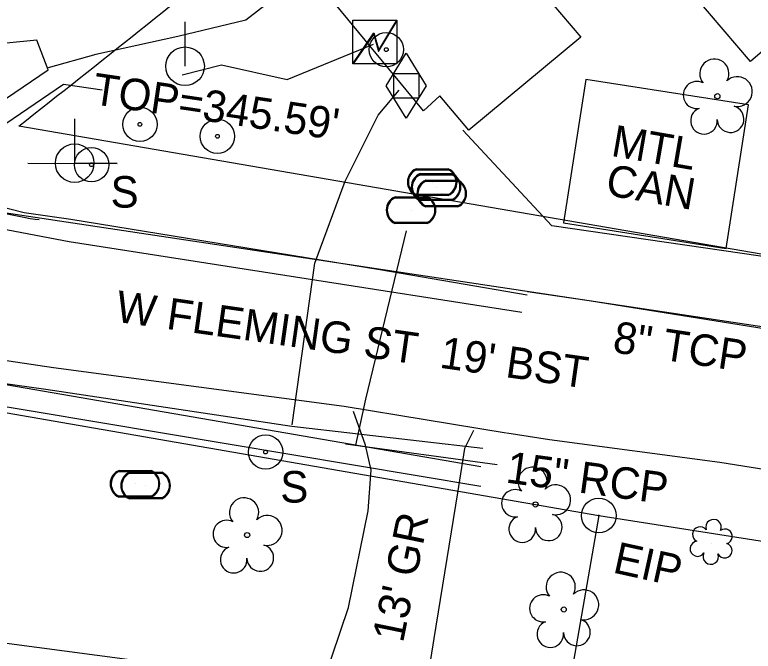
# Model space of a CAD drawing. Extents: x 2089016 to 2094354, y 862840 to 864725.
# Drawn here: x 2091292.3 to 2091386.1, y 863149 to 863229.8 of the extents above; entities that cross this region are included whole.
import ezdxf

# ---------------------------------------------------------------- set-up
doc = ezdxf.new("R2010")
doc.units = 0
for name, color, linetype in [('Exist Building', 7, 'Continuous'), ('Exist Building Metal Canopy', 7, 'Continuous'), ('Exist Building Metal Canopy Text', 7, 'Continuous'), ('Exist Other Culture Area Outline', 7, 'Continuous'), ('Exist Other Culture Fence Line', 7, 'Continuous'), ('Exist Other Culture Sign Text', 7, 'Continuous'), ('Exist Plan Preparation Watershed Orange', 7, 'Continuous'), ('Exist Property Iron Pin Text', 7, 'Continuous'), ('Exist Property Line', 7, 'Continuous'), ('Exist Right of Way Line', 7, 'Continuous'), ('Exist Roads EOP', 7, 'Continuous'), ('Exist Roads EOP Other', 7, 'Continuous'), ('Exist Roads EOP Text', 7, 'Continuous'), ('Exist Roads EOT', 7, 'Continuous'), ('Exist Roads Soil', 7, 'Continuous'), ('Exist Roads Soil Text', 7, 'Continuous'), ('Exist Structure Minor Drop Inlet Leader', 7, 'Continuous'), ('Exist Structure Minor Drop Inlet Top Elevation', 7, 'Continuous'), ('Exist Structure Minor Pipes RCP 15 Inch', 7, 'Continuous'), ('Exist Structure Minor Pipes RCP 15 Inch Text', 7, 'Continuous'), ('Exist Utilities Gas UG Line SUE LOS B', 7, 'Continuous'), ('Exist Utilities Power Transformer CELL', 7, 'Continuous'), ('Exist Utilities Power UG Cable SUE LOS B', 7, 'Continuous'), ('Exist Utilities Sanitary Sewer UG Line', 7, 'Continuous'), ('Exist Utilities Sanitary Sewer UG Line Text', 7, 'Continuous'), ('Exist Utilities Telephone UG Cable SUE LOS B', 7, 'Continuous'), ('Exist Utilities Water UG Line SUE LOS B', 7, 'Continuous'), ('Exist Utilities Water UG Line SUE LOS C', 7, 'Continuous'), ('Exist Vegetation Shrub CELL', 7, 'Continuous'), ('Exist Vegetation Tree CELL', 7, 'Continuous'), ('Pattern 1', 7, 'Continuous'), ('Prop Conc Curb and Gutter', 7, 'Continuous'), ('Prop Conc Driveway', 7, 'Continuous'), ('Prop Drainage Structure Pipe Outlet Channel Detail CELL', 7, 'Continuous'), ('Prop Drainage Structure Pipe RCP 36in Class IV', 7, 'Continuous'), ('Prop SS Fill Line', 7, 'Continuous'), ('R5707_NCDOT_FS_170814 - Exist Roads EOT', 7, 'Continuous')]:
    doc.layers.add(name, color=color, linetype=linetype)

msp = doc.modelspace()

# ---------------------------------------------------------------- linework, layer by layer
at = {"layer": 'Exist Building'}
msp.add_lwpolyline([(2091344.212, 863217.574), (2091311.352, 863257.406), (2091329.305, 863272.223), (2091338.513, 863261.042), (2091376.618, 863292.369), (2091413.543, 863247.637), (2091407.263, 863242.377), (2091412.575, 863236.171), (2091393.721, 863220.104), (2091388.526, 863226.197), (2091385.762, 863223.839), (2091370.128, 863242.172), (2091360.854, 863234.238), (2091362.273, 863232.605), (2091360.541, 863231.22), (2091364.201, 863226.917), (2091350.001, 863215.128), (2091346.276, 863219.48)], close=True, dxfattribs=at)
at = {"layer": 'Exist Building Metal Canopy'}
msp.add_lwpolyline([(2091361.988, 863203.339), (2091382.669, 863200.103), (2091385.513, 863218.317), (2091364.832, 863221.553)], close=True, dxfattribs=at)
at = {"layer": 'Exist Other Culture Area Outline'}
msp.add_lwpolyline([(2091298.617, 863142.565), (2091298.808, 863144.883), (2091319.095, 863142.433), (2091319.378, 863146.231), (2091274.317, 863152.2), (2091273.979, 863148.379), (2091292.06, 863145.953), (2091291.763, 863143.602)], dxfattribs=at)
at = {"layer": 'Exist Other Culture Fence Line'}
msp.add_lwpolyline([(2091497.295, 863358.676), (2091491.798, 863323.203), (2091487.227, 863293.197), (2091482.409, 863262.227), (2091480.166, 863247.503), (2091475.237, 863214.687), (2091474.016, 863206.832), (2091471.506, 863187.934), (2091423.162, 863193.866), (2091360.511, 863202.985), (2091349.227, 863215.098)], dxfattribs=at)
at = {"layer": 'Exist Plan Preparation Watershed Orange'}
for q in [(2091313.927, 863228.856), (2091313.927, 863223.231)]:
    msp.add_line((2091313.927, 863223.231), q, dxfattribs=at)
msp.add_circle((2091313.927, 863223.231), 2.45, dxfattribs=at)
at = {"layer": 'Exist Property Line'}
msp.add_line((2091366.487, 863166.187), (2091332.262, 862969.137), dxfattribs=at)
at = {"layer": 'Exist Right of Way Line'}
for p, q in [((2091450.571, 863188.402), (2091292.803, 863215.635)), ((2091251.69, 863186.125), (2091366.487, 863166.187)), ((2091366.487, 863166.187), (2091603.159, 863129.094))]:
    msp.add_line(p, q, dxfattribs=at)
msp.add_arc((2090028.417, 864829.273), 2050, 308.080899, 309.174267, dxfattribs=at)
at = {"layer": 'Exist Roads EOP'}
for points in [[(2091285.632, 863206.633), (2091293.486, 863204.659), (2091299.406, 863203.83), (2091338.661, 863197.409), (2091357.372, 863194.221)], [(2091357.434, 863194.638), (2091365.269, 863193.478), (2091395.175, 863188.714), (2091431.069, 863183.171), (2091453.42, 863178.948), (2091485.634, 863174.663)], [(2091354.733, 863176.655), (2091334.128, 863180.02), (2091297.196, 863184.928), (2091252.632, 863191.568)], [(2091444.98, 863162.703), (2091410.781, 863168.303), (2091381.855, 863172.908), (2091360.224, 863175.818), (2091354.791, 863176.638)]]:
    msp.add_lwpolyline(points, dxfattribs=at)
at = {"layer": 'Exist Roads EOP Other'}
msp.add_lwpolyline([(2091329.567, 863235.327), (2091325.543, 863232.125), (2091321.661, 863229.07), (2091313.006, 863226.986), (2091302.578, 863224.726), (2091296.532, 863223.033)], dxfattribs=at)
at = {"layer": 'Exist Roads EOT'}
msp.add_line((2091294.898, 863203.797), (2091295.395, 863203.769), dxfattribs=at)
msp.add_spline([(2091281.781, 863256.451), (2091281.208, 863255.937), (2091268.924, 863236.638), (2091271.579, 863219.018), (2091278.551, 863210.206), (2091285.007, 863206.376), (2091294.898, 863203.797)], degree=3, dxfattribs=at)
at = {"layer": 'Exist Roads Soil'}
for points in [[(2091280.117, 863215.353), (2091279.782, 863220.938), (2091281.462, 863223.176), (2091284.644, 863223.895), (2091286.669, 863222.269), (2091289.098, 863217.753), (2091296.551, 863222.779), (2091295.088, 863226.531), (2091284.343, 863225.503), (2091280.586, 863225.119), (2091277.203, 863227.238), (2091274.014, 863223.903)], [(2091301.394, 863080.844), (2091301.538, 863090.591), (2091303.92, 863101.688), (2091305.508, 863105.977), (2091309.076, 863109.585), (2091316.154, 863115.109), (2091320.605, 863120.269), (2091325.205, 863128.791), (2091329.468, 863139.119), (2091334.672, 863154.532), (2091337.178, 863166.809), (2091337.578, 863171.948), (2091336.833, 863175.146), (2091335.314, 863179.402)], [(2091350.555, 863176.981), (2091349.428, 863174.684), (2091348.521, 863169.088), (2091345.517, 863150.603), (2091342.493, 863131.377), (2091339.859, 863112.253), (2091337.082, 863093.548), (2091335.613, 863083.61)]]:
    msp.add_lwpolyline(points, dxfattribs=at)
at = {"layer": 'Exist Structure Minor Drop Inlet Leader'}
msp.add_lwpolyline([(2091287.528, 863213.528), (2091298.476, 863220.956), (2091303.38, 863220.231)], dxfattribs=at)
at = {"layer": 'Exist Structure Minor Pipes RCP 15 Inch'}
msp.add_line((2091334.329, 863175.286), (2091353.575, 863172.662), dxfattribs=at)
at = {"layer": 'Exist Utilities Gas UG Line SUE LOS B'}
for points in [[(2091327.543, 863177.706), (2091330.4, 863198.242), (2091334.251, 863208.623), (2091338.482, 863217.031), (2091341.132, 863220.211)], [(2091167.542, 863154.05), (2091185.517, 863171.232), (2091199.995, 863181.377), (2091199.965, 863181.373), (2091221.054, 863183.452), (2091238.043, 863186.059), (2091259.163, 863187.382), (2091296.253, 863182.238), (2091327.509, 863177.548), (2091351.741, 863174.761)]]:
    msp.add_lwpolyline(points, dxfattribs=at)
at = {"layer": 'Exist Utilities Power Transformer CELL'}
msp.add_line((2091338.106, 863226.479), (2091338.106, 863226.479), dxfattribs=at)
msp.add_lwpolyline([(2091335.263, 863229.09), (2091340.815, 863229.09), (2091340.815, 863223.538), (2091335.263, 863223.538)], close=True, dxfattribs=at)
for points in [[(2091335.263, 863223.538), (2091337.906, 863227.482), (2091338.535, 863225.272), (2091340.815, 863229.09)], [(2091335.333, 863223.538), (2091337.906, 863227.272), (2091338.493, 863225.09), (2091340.815, 863228.936)]]:
    msp.add_lwpolyline(points, dxfattribs=at)
at = {"layer": 'Exist Utilities Power UG Cable SUE LOS B'}
msp.add_lwpolyline([(2091313.568, 863222.138), (2091318.573, 863223.408), (2091326.918, 863221.531), (2091337.884, 863226.033)], dxfattribs=at)
at = {"layer": 'Exist Utilities Sanitary Sewer UG Line'}
msp.add_line((2091975.897, 863101.551), (2091233.946, 863213.202), dxfattribs=at)
at = {"layer": 'Exist Utilities Telephone UG Cable SUE LOS B'}
msp.add_lwpolyline([(2091248.565, 863222.6), (2091262.092, 863210.099), (2091272.898, 863205.96), (2091299.194, 863200.976), (2091356.704, 863191.991)], dxfattribs=at)
at = {"layer": 'Exist Utilities Water UG Line SUE LOS B'}
for p, q in [((2091341.999, 863202.345), (2091336.848, 863180.971)), ((2091336.848, 863180.971), (2091335.601, 863175.113))]:
    msp.add_line(p, q, dxfattribs=at)
at = {"layer": 'Exist Utilities Water UG Line SUE LOS C'}
for points in [[(2091206.394, 863191.852), (2091239.089, 863191.799), (2091351.505, 863172.407)], [(2091201.612, 863188.629), (2091238.209, 863188.873), (2091351.499, 863169.904)]]:
    msp.add_lwpolyline(points, dxfattribs=at)
at = {"layer": 'Exist Vegetation Shrub CELL'}
msp.add_line((2091380.844, 863162.673), (2091380.844, 863162.673), dxfattribs=at)
for centre, radius, start, end in [((2091381.073, 863164.714), 0.99, 334.83907, 200.47174), ((2091379.361, 863163.8), 0.968, 35.89076, 245.42165), ((2091382.516, 863163.542), 0.929, 284.45672, 126.08612), ((2091379.044, 863161.969), 0.955, 95.10992, 327.95341), ((2091382.481, 863161.744), 0.937, 204.99133, 73.46012), ((2091380.716, 863160.99), 0.984, 151.27966, 21.38702)]:
    msp.add_arc(centre, radius, start, end, dxfattribs=at)
at = {"layer": 'Exist Vegetation Tree CELL'}
for p, q in [((2091381.555, 863219.424), (2091381.555, 863219.424)), ((2091358.467, 863167.6), (2091358.467, 863167.6)), ((2091321.81, 863163.715), (2091321.81, 863163.715)), ((2091362.039, 863154.263), (2091362.039, 863154.263))]:
    msp.add_line(p, q, dxfattribs=at)
for centre in [(2091381.555, 863219.424), (2091358.467, 863167.6), (2091321.81, 863163.715), (2091362.039, 863154.263)]:
    msp.add_circle(centre, 0.326, dxfattribs=at)
for centre, radius, start, end in [((2091381.17, 863222.297), 1.856, 330.16508, 219.71335), ((2091378.95, 863219.577), 1.727, 62.66361, 279.3457), ((2091384.104, 863220.012), 1.899, 257.1011, 134.19993), ((2091379.851, 863216.303), 1.689, 111.56708, 6.23104), ((2091383.228, 863216.524), 1.698, 181.28216, 74.55999), ((2091358.082, 863170.473), 1.856, 330.16508, 219.71335), ((2091361.016, 863168.189), 1.899, 257.1011, 134.19993), ((2091355.862, 863167.754), 1.727, 62.66361, 279.3457), ((2091321.425, 863166.588), 1.856, 330.16508, 219.71335), ((2091324.359, 863164.303), 1.899, 257.1011, 134.19993), ((2091356.763, 863164.479), 1.689, 111.56708, 6.23104), ((2091360.14, 863164.701), 1.698, 181.28216, 74.55999), ((2091319.205, 863163.868), 1.727, 62.66361, 279.3457), ((2091320.106, 863160.594), 1.689, 111.56708, 6.23104), ((2091323.483, 863160.815), 1.698, 181.28216, 74.55999), ((2091361.654, 863157.136), 1.856, 330.16508, 219.71335), ((2091364.587, 863154.851), 1.899, 257.1011, 134.19993), ((2091359.433, 863154.416), 1.727, 62.66361, 279.3457), ((2091360.334, 863151.142), 1.689, 111.56708, 6.23104), ((2091363.711, 863151.363), 1.698, 181.28216, 74.55999)]:
    msp.add_arc(centre, radius, start, end, dxfattribs=at)
at = {"layer": 'Pattern 1'}
for p, q in [((2091345.333, 863208.524), (2091345.333, 863208.524)), ((2091345.821, 863207.894), (2091345.821, 863207.894)), ((2091346.54, 863207.069), (2091346.54, 863207.069)), ((2091342.644, 863204.962), (2091342.644, 863204.962)), ((2091307.571, 863170.223), (2091307.571, 863170.223)), ((2091308.918, 863169.997), (2091308.918, 863169.997))]:
    msp.add_line(p, q, dxfattribs=at)
for points in [[(2091343.296, 863210.224), (2091347.371, 863210.224)], [(2091343.296, 863210.086), (2091347.371, 863210.086)], [(2091343.783, 863209.594), (2091347.858, 863209.594)], [(2091343.783, 863209.457), (2091347.858, 863209.457)], [(2091344.502, 863208.769), (2091348.577, 863208.769)], [(2091344.502, 863208.632), (2091348.577, 863208.632)], [(2091340.607, 863206.662), (2091344.682, 863206.662)], [(2091340.607, 863206.524), (2091344.682, 863206.524)], [(2091347.371, 863206.961), (2091343.271, 863206.961)], [(2091347.371, 863206.824), (2091343.271, 863206.824)], [(2091347.858, 863206.332), (2091343.758, 863206.332)], [(2091347.858, 863206.194), (2091343.758, 863206.194)], [(2091348.577, 863205.507), (2091344.477, 863205.507)], [(2091348.577, 863205.369), (2091344.477, 863205.369)], [(2091344.682, 863203.399), (2091340.582, 863203.399)], [(2091344.682, 863203.262), (2091340.582, 863203.262)], [(2091305.534, 863171.923), (2091309.609, 863171.923)], [(2091305.534, 863171.785), (2091309.609, 863171.785)], [(2091306.88, 863171.697), (2091310.956, 863171.697)], [(2091306.88, 863171.56), (2091310.956, 863171.56)], [(2091309.609, 863168.66), (2091305.509, 863168.66)], [(2091309.609, 863168.523), (2091305.509, 863168.523)], [(2091310.956, 863168.435), (2091306.856, 863168.435)], [(2091310.956, 863168.297), (2091306.856, 863168.297)]]:
    msp.add_lwpolyline(points, dxfattribs=at)
for centre, radius, start, end in [((2091344.026, 863208.519), 1.855, 113.17804, 245.97939), ((2091344.037, 863208.518), 1.735, 115.30093, 243.78236), ((2091346.626, 863208.525), 1.856, 293.64832, 66.30838), ((2091346.638, 863208.524), 1.726, 295.12717, 64.87283), ((2091344.513, 863207.889), 1.855, 113.17804, 245.97939), ((2091344.525, 863207.888), 1.735, 115.30093, 243.78236), ((2091347.113, 863207.895), 1.856, 293.64832, 66.30838), ((2091347.125, 863207.894), 1.726, 295.12717, 64.87283), ((2091345.233, 863207.064), 1.855, 113.17804, 245.97939), ((2091345.244, 863207.063), 1.735, 115.30093, 243.78236), ((2091347.833, 863207.07), 1.856, 293.64832, 66.30838), ((2091347.845, 863207.069), 1.726, 295.12717, 64.87283), ((2091341.337, 863204.956), 1.855, 113.17804, 245.97939), ((2091341.348, 863204.956), 1.735, 115.30093, 243.78236), ((2091343.937, 863204.962), 1.856, 293.64832, 66.30838), ((2091343.949, 863204.962), 1.726, 295.12717, 64.87283), ((2091306.264, 863170.217), 1.855, 113.17804, 245.97939), ((2091306.275, 863170.217), 1.735, 115.30093, 243.78236), ((2091307.611, 863169.992), 1.855, 113.17804, 245.97939), ((2091307.622, 863169.991), 1.735, 115.30093, 243.78236), ((2091308.864, 863170.223), 1.856, 293.64832, 66.30838), ((2091308.876, 863170.223), 1.726, 295.12717, 64.87283), ((2091310.211, 863169.998), 1.856, 293.64832, 66.30838), ((2091310.223, 863169.997), 1.726, 295.12717, 64.87283)]:
    msp.add_arc(centre, radius, start, end, dxfattribs=at)
at = {"layer": 'Prop Conc Curb and Gutter'}
for radius in [2.203, 0.0707]:
    msp.add_circle((2091366.487, 863166.187), radius, dxfattribs=at)
at = {"layer": 'Prop Conc Driveway'}
for centre, radius in [((2091302.044, 863210.736), 2.18), ((2091302.044, 863210.736), 0.24), ((2091324.156, 863174.254), 2.18), ((2091324.156, 863174.254), 0.24)]:
    msp.add_circle(centre, radius, dxfattribs=at)
at = {"layer": 'Prop Drainage Structure Pipe Outlet Channel Detail CELL'}
msp.add_line((2091342.036, 863220.761), (2091342.036, 863220.761), dxfattribs=at)
for points in [[(2091339.498, 863220.761), (2091342.036, 863224.873), (2091344.573, 863220.761), (2091342.036, 863216.648), (2091339.498, 863220.761)], [(2091340.461, 863222.298), (2091343.611, 863222.298), (2091343.611, 863219.186), (2091340.461, 863219.186), (2091340.461, 863222.298)]]:
    msp.add_lwpolyline(points, dxfattribs=at)
at = {"layer": 'Prop Drainage Structure Pipe RCP 36in Class IV'}
for centre, radius in [((2091339.498, 863225.34), 2.18), ((2091339.498, 863225.34), 0.24), ((2091308.19, 863215.851), 2.18), ((2091318.037, 863214.334), 2.18), ((2091308.19, 863215.851), 0.24), ((2091318.037, 863214.334), 0.24)]:
    msp.add_circle(centre, radius, dxfattribs=at)
at = {"layer": 'Prop SS Fill Line'}
msp.add_line((2091299.903, 863210.919), (2091299.903, 863210.919), dxfattribs=at)
msp.add_lwpolyline([(2091293.965, 863210.919), (2091305.303, 863210.882), (2091299.903, 863210.9), (2091299.903, 863216.544)], dxfattribs=at)
msp.add_circle((2091299.904, 863210.926), 2.45, dxfattribs=at)
at = {"layer": 'R5707_NCDOT_FS_170814 - Exist Roads EOT'}
msp.add_line((2091294.898, 863203.797), (2091295.395, 863203.769), dxfattribs=at)
msp.add_spline([(2091281.781, 863256.451), (2091281.208, 863255.937), (2091268.924, 863236.638), (2091271.579, 863219.018), (2091278.551, 863210.206), (2091285.007, 863206.376), (2091294.898, 863203.797)], degree=3, dxfattribs=at)

# ---------------------------------------------------------------- texts
at = {"layer": 'Exist Building Metal Canopy Text'}
for s, p in [('MTL', (2091367.924, 863211.867)), ('CAN', (2091367.224, 863206.905))]:
    msp.add_text(s, height=4, rotation=350.17545, dxfattribs=at).set_placement(p)
at = {"layer": 'Exist Other Culture Sign Text'}
for p in [(2091304.463, 863205.282), (2091326.024, 863167.843)]:
    msp.add_text('S', height=4, dxfattribs=at).set_placement(p)
at = {"layer": 'Exist Property Iron Pin Text'}
msp.add_text('EIP', height=4, rotation=347.61562, dxfattribs=at).set_placement((2091368.136, 863158.982))
at = {"layer": 'Exist Roads EOP Text'}
msp.add_text("W FLEMING ST  19' BST", height=4, rotation=351.91401, dxfattribs=at).set_placement((2091304.962, 863190.823))
msp.add_text("W FLEMING ST  19' BST", height=4, rotation=351.91401, dxfattribs=at).set_placement((2091304.962, 863190.823))
at = {"layer": 'Exist Roads Soil Text'}
msp.add_text("13' GR", height=4, rotation=78.46525, dxfattribs=at).set_placement((2091341.608, 863149.94))
at = {"layer": 'Exist Structure Minor Drop Inlet Top Elevation'}
msp.add_text("TOP=345.59'", height=4, rotation=351.58485, dxfattribs=at).set_placement((2091302.007, 863218.449))
at = {"layer": 'Exist Structure Minor Pipes RCP 15 Inch Text'}
msp.add_text('15" RCP', height=4, rotation=352.23497, dxfattribs=at).set_placement((2091354.562, 863170.396))
at = {"layer": 'Exist Utilities Sanitary Sewer UG Line Text'}
msp.add_text('8" TCP', height=4, rotation=351.44176, dxfattribs=at).set_placement((2091368.129, 863186.941))

doc.saveas('drawing.dxf')
